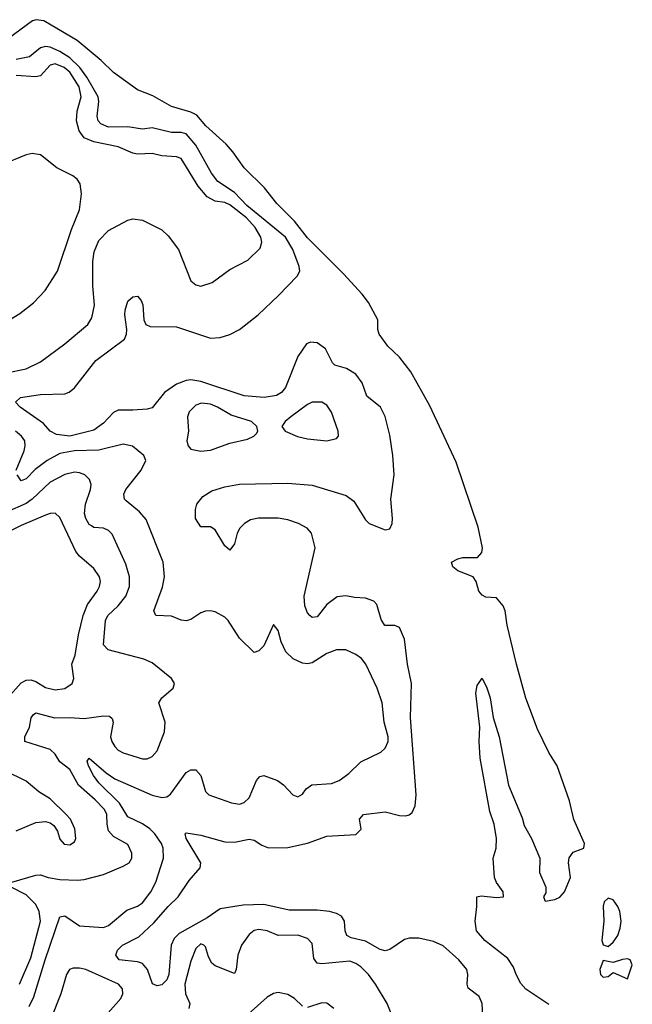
# Model space of a CAD drawing. Header units: inches. Extents: x 1550315 to 1685896, y 510706 to 640504.
# Tile 435 of 452: x 1681164 to 1683689, y 594527 to 598588. Entities that reach past the tile are written whole.
import ezdxf

# ---------------------------------------------------------------- set-up
doc = ezdxf.new("R2010")
doc.units = ezdxf.units.IN
doc.header["$MEASUREMENT"] = 0
doc.layers.add('B6589', color=7, linetype='Continuous')

msp = doc.modelspace()

# ---------------------------------------------------------------- linework, layer by layer
at = {"layer": 'B6589', "color": 5}
for points, elevation in [([(1683345.6, 594525.6), (1683250, 594589.2), (1683230, 594612.7), (1683210, 594649.5), (1683200.1, 594680.1), (1683176.1, 594716.1), (1683081.6, 594790), (1683047, 594830), (1683042, 594870), (1683048.7, 594930), (1683048, 594970), (1683066.6, 594973.4), (1683130, 594966.8), (1683158, 594970), (1683157.2, 594990), (1683129.5, 595029.5), (1683121.2, 595050), (1683115.3, 595130), (1683128.7, 595170), (1683129, 595210), (1683119.5, 595270), (1683102, 595322), (1683062, 595542), (1683058, 595610), (1683060.5, 595670), (1683044.5, 595810), (1683050, 595842), (1683070, 595872), (1683090, 595831.3), (1683103, 595790), (1683115.3, 595710), (1683140.9, 595630), (1683179.6, 595430), (1683235.2, 595295.2), (1683244, 595264), (1683274, 595210), (1683307.7, 595130), (1683307.3, 595070), (1683333.4, 595010), (1683333.2, 594986.8), (1683322.8, 594970), (1683330, 594952), (1683370, 594959.1), (1683390, 594968), (1683410, 594990.8), (1683434.7, 595050), (1683426, 595110), (1683428.8, 595131.2), (1683445.6, 595154.4), (1683489.3, 595170), (1683492, 595190), (1683449, 595289), (1683430, 595366), (1683379.8, 595510), (1683345.3, 595565.3), (1683299.1, 595660.9), (1683249.9, 595789.9), (1683212.2, 595930), (1683173.7, 596090), (1683165.2, 596150), (1683157.3, 596170), (1683130, 596203.5), (1683086.2, 596206.2), (1683070, 596214), (1683057.2, 596230), (1683045.2, 596270), (1683034, 596290), (1682970, 596315.1), (1682949.1, 596330.9), (1682944, 596350), (1682970, 596363.7), (1682991.1, 596368.9), (1683050.7, 596369.3), (1683069.7, 596390), (1683071.6, 596410), (1683054.1, 596494.1), (1682962.8, 596762.8), (1682854.3, 596994.3), (1682775.8, 597135.8), (1682730, 597195.8), (1682681.2, 597241.2), (1682646, 597290), (1682640.5, 597310), (1682639.9, 597350), (1682601.6, 597421.6), (1682576, 597456), (1682499, 597539), (1682350, 597687.8), (1682296.7, 597756.7), (1682224.4, 597830), (1682173.7, 597893.7), (1682090, 597976.8), (1682043, 598043), (1682014.7, 598074.7), (1681931.9, 598150), (1681894.2, 598194.2), (1681870, 598206.1), (1681789.8, 598230), (1681713.4, 598273.4), (1681650, 598298.9), (1681550, 598369.9), (1681499.5, 598419.5), (1681401.4, 598501.4), (1681263.2, 598583.2), (1681232.5, 598587.5), (1681216.8, 598583.2), (1681117.7, 598510)], 280), ([(1683075.9, 594424.1), (1683071.1, 594530), (1683058.3, 594558.3), (1683013.3, 594593.3), (1683008.8, 594610), (1683011.3, 594650), (1683006.8, 594670), (1682974.6, 594710), (1682910, 594767.6), (1682870, 594785.2), (1682810, 594799.3), (1682770, 594799.1), (1682750, 594793.4), (1682690, 594752.5), (1682670, 594747.6), (1682650, 594752.2), (1682590, 594787), (1682530, 594801.2), (1682512.4, 594810), (1682506.3, 594830), (1682503.6, 594870), (1682490.9, 594890), (1682470, 594901.5), (1682440.5, 594910), (1682390, 594914.8), (1682275.1, 594915.1), (1682170, 594938.1), (1682084.6, 594935.4), (1681990, 594920.2), (1681936.1, 594883.9), (1681820.7, 594819.3), (1681801.3, 594798.7), (1681788.1, 594770), (1681778.9, 594650), (1681770, 594627.3), (1681750, 594607.2), (1681730, 594602.7), (1681710.9, 594610.9), (1681690.6, 594670.6), (1681670, 594694.3), (1681650, 594702.3), (1681574, 594710), (1681560.9, 594730), (1681567.8, 594750), (1681588, 594770), (1681654.6, 594805.4), (1681717.5, 594862.5), (1681775.8, 594930), (1681817.6, 594970), (1681862.3, 595037.7), (1681907.9, 595090), (1681910.7, 595110.7), (1681849.8, 595210), (1681846.6, 595230), (1681850, 595233.4), (1681910, 595224), (1682010, 595197), (1682050, 595195.9), (1682110, 595207.7), (1682130, 595203.8), (1682162.6, 595182.6), (1682190, 595172.1), (1682270, 595174), (1682350, 595190.8), (1682430, 595219.8), (1682550, 595227.3), (1682571.3, 595248.7), (1682564.7, 595290), (1682580.7, 595310), (1682670, 595320.1), (1682730, 595306), (1682755.7, 595304.3), (1682770, 595307.6), (1682782.2, 595317.8), (1682794.8, 595345.2), (1682798.8, 595390), (1682775.5, 595710), (1682779.6, 595850), (1682762.6, 595930), (1682750, 596032.8), (1682730, 596081.4), (1682710, 596088.5), (1682669.3, 596089.3), (1682654, 596114), (1682635.8, 596175.8), (1682623.2, 596190), (1682590, 596202.1), (1682544.3, 596204.3), (1682508.1, 596211.9), (1682472.8, 596207.2), (1682430, 596175.8), (1682390, 596124.8), (1682370, 596121.4), (1682360.4, 596130), (1682350, 596141.7), (1682339.6, 596170), (1682337.2, 596210), (1682382.5, 596410), (1682367.1, 596470), (1682348.4, 596490), (1682314, 596510), (1682270, 596524.7), (1682230, 596531.7), (1682148.4, 596531.6), (1682115.4, 596524.6), (1682090.3, 596510), (1682071.3, 596490), (1682060.2, 596470), (1682050, 596425.2), (1682030, 596399.5), (1682010, 596417), (1681970, 596484.2), (1681950, 596496.3), (1681910, 596496), (1681888.2, 596530), (1681888.1, 596568.1), (1681894.5, 596590), (1681919, 596621), (1681955.6, 596644.4), (1682010, 596661.5), (1682070, 596671.4), (1682270, 596676.4), (1682370, 596668.1), (1682510, 596625), (1682541.1, 596601.1), (1682590, 596524.9), (1682604.9, 596510), (1682670, 596483.5), (1682690, 596487.2), (1682699.2, 596510), (1682701.3, 596530), (1682693.5, 596610), (1682708.3, 596710), (1682702.8, 596790), (1682690, 596874.5), (1682670, 596951.5), (1682652, 596990), (1682594.7, 597034.7), (1682576, 597090), (1682550, 597126), (1682511.7, 597148.3), (1682462.7, 597162.7), (1682452.9, 597172.9), (1682424.7, 597230), (1682390, 597254.3), (1682363, 597257), (1682345.8, 597250), (1682310, 597198.7), (1682260.3, 597070), (1682243, 597050), (1682222.2, 597037.7), (1682171.2, 597028.8), (1682090, 597036.1), (1681910, 597095.7), (1681870, 597101.9), (1681850, 597099.2), (1681810, 597083.9), (1681761, 597050), (1681710, 596987.2), (1681690, 596981.6), (1681630, 596977.2), (1681570, 596977), (1681550, 596967), (1681510, 596924.1), (1681470, 596894.9), (1681370, 596869.3), (1681316.1, 596876.1), (1681290, 596889.8), (1681262.7, 596922.7), (1681165.6, 596990), (1681146.3, 597010), (1681167.3, 597030), (1681250, 597042.2), (1681350, 597045), (1681368.3, 597051.7), (1681390, 597068.9), (1681478.4, 597181.6), (1681595.8, 597270), (1681603.9, 597290), (1681605.2, 597310), (1681596.8, 597370), (1681598.3, 597390), (1681610, 597426.8), (1681630, 597444), (1681650, 597447.3), (1681664.9, 597430), (1681671.1, 597411.1), (1681675.5, 597350), (1681684.2, 597330), (1681701.6, 597321.6), (1681810, 597320.9), (1681950, 597274.4), (1681990, 597276.8), (1682030, 597289.1), (1682070, 597309.6), (1682147.7, 597370), (1682231.1, 597450), (1682308, 597530), (1682319, 597550), (1682316.5, 597570), (1682290, 597639.9), (1682260.2, 597690), (1682100.9, 597820.9), (1682050, 597874.3), (1681980.4, 597920.4), (1681955.1, 597955.1), (1681890, 598070.6), (1681850, 598116.7), (1681830, 598122.5), (1681790, 598122), (1681710, 598141.5), (1681670, 598136.7), (1681610, 598146.3), (1681530, 598143.9), (1681498, 598158), (1681487.6, 598170), (1681483.5, 598190), (1681490.3, 598250), (1681487.3, 598270), (1681441.3, 598350), (1681411.3, 598390), (1681370.2, 598430), (1681330, 598456.3), (1681290, 598474.3), (1681270, 598477.6), (1681250, 598472), (1681205, 598435), (1681150, 598424)], 320), ([(1681110, 597131.2), (1681190, 597148.2), (1681250, 597176.5), (1681349.7, 597250), (1681444.4, 597330), (1681461.7, 597358.3), (1681472.5, 597410), (1681464.9, 597490), (1681465.6, 597590), (1681470.4, 597630), (1681490, 597676.5), (1681530, 597718.2), (1681610, 597761.3), (1681630, 597766), (1681670, 597760.8), (1681750, 597720.3), (1681776.5, 597696.5), (1681819.2, 597639.2), (1681870, 597510.7), (1681890, 597494.4), (1681910, 597488.7), (1681957, 597503), (1682030, 597557.1), (1682104.9, 597595.1), (1682155.4, 597644.6), (1682162, 597670), (1682157.8, 597690), (1682134.6, 597730), (1682099.5, 597770), (1682030, 597824.4), (1682010, 597833), (1681970, 597839), (1681936.4, 597856.5), (1681900.3, 597900.3), (1681830, 598015.6), (1681810, 598022.2), (1681750, 598025.5), (1681710, 598036.1), (1681650, 598033.2), (1681630, 598036.8), (1681570, 598062.9), (1681470, 598083.2), (1681430, 598099.8), (1681409.3, 598129.3), (1681398.7, 598170), (1681400.2, 598210), (1681416.9, 598270), (1681408.5, 598310), (1681370, 598371.2), (1681347.8, 598390), (1681310, 598405), (1681290, 598399.4), (1681250, 598356.5), (1681230, 598351.2), (1681150, 598357.9)], 340), ([(1680959.3, 597250), (1681164.7, 597375.3), (1681220.2, 597419.8), (1681268.6, 597470), (1681320.3, 597550), (1681377.5, 597722.5), (1681410, 597804), (1681418.7, 597870), (1681413.6, 597910), (1681400.7, 597930), (1681383, 597943), (1681316.9, 597976.9), (1681250, 598029.8), (1681215.8, 598035.8), (1681190, 598030.8), (1681090, 597988.7)], 360), ([(1681149.9, 596730), (1681181.8, 596810), (1681186.6, 596830), (1681184.5, 596850), (1681171.6, 596870), (1681146, 596890)], 340), ([(1681202.8, 594517.2), (1681222.1, 594557.8), (1681268.3, 594710), (1681330, 594887.2), (1681350, 594891.8), (1681410, 594850.8), (1681510, 594843.6), (1681530, 594852.3), (1681605.5, 594914.5), (1681650, 594930.9), (1681670, 594945.5), (1681703.9, 594990), (1681725.6, 595030), (1681757.3, 595130), (1681754.9, 595170), (1681748.2, 595190), (1681721.3, 595230), (1681700.7, 595250), (1681670, 595271.5), (1681610, 595299.3), (1681575.9, 595355.9), (1681490, 595440.2), (1681468, 595470), (1681447.2, 595510), (1681442.7, 595530), (1681450, 595541.3), (1681520.8, 595480.8), (1681556.6, 595456.6), (1681710, 595389.2), (1681750, 595379.3), (1681770, 595381.9), (1681786, 595394), (1681850, 595482.7), (1681870, 595493.6), (1681890, 595493.6), (1681910.1, 595470.1), (1681930, 595403.8), (1681943.8, 595390), (1682037.3, 595357.3), (1682070, 595352.4), (1682090, 595359.1), (1682110, 595378), (1682140.5, 595450), (1682153.6, 595466.4), (1682170, 595470.4), (1682227.3, 595450), (1682251.6, 595431.5), (1682290, 595390.5), (1682310, 595382.4), (1682330, 595393.4), (1682345, 595415), (1682367.9, 595432.1), (1682450, 595437.2), (1682480.7, 595450), (1682520.9, 595479.1), (1682570, 595527.2), (1682653.2, 595566.8), (1682670, 595583), (1682683, 595610), (1682683, 595630), (1682666.9, 595690), (1682658.5, 595770), (1682637.8, 595830), (1682591.5, 595930), (1682572.5, 595952.5), (1682550, 595968.8), (1682509, 595989), (1682470, 595989.1), (1682430, 595973), (1682370, 595935.2), (1682350, 595930.6), (1682330, 595933), (1682291.6, 595951.6), (1682260.7, 595980.7), (1682241.4, 596021.4), (1682230, 596069), (1682210, 596093.2), (1682170, 596005.2), (1682150, 595984), (1682130, 595977.2), (1682070, 596037.4), (1682022.8, 596110), (1682010, 596122.8), (1681970, 596144.8), (1681950, 596149.8), (1681930, 596148.7), (1681910, 596140.9), (1681870, 596113.1), (1681850, 596107.7), (1681830, 596110.9), (1681790, 596127.2), (1681725.2, 596130), (1681716.9, 596150), (1681752.8, 596247.2), (1681760.9, 596290), (1681755, 596350), (1681685.6, 596525.6), (1681658.1, 596558.1), (1681602.5, 596602.5), (1681596.1, 596610), (1681592.8, 596630), (1681601.8, 596650), (1681664.7, 596730), (1681683.7, 596770), (1681675.1, 596790), (1681628.8, 596828.8), (1681590, 596836.5), (1681490, 596811.5), (1681390, 596809.5), (1681330, 596798.2), (1681277.4, 596770), (1681227.4, 596732.6), (1681190, 596693.8), (1681170, 596686), (1681153.9, 596710)], 340), ([(1681131.6, 595030), (1681230, 595059.5), (1681250, 595061.1), (1681280.7, 595050), (1681330, 595042.1), (1681402, 595038), (1681430, 595041.8), (1681510, 595062.4), (1681590, 595096.3), (1681615.3, 595110), (1681626.3, 595130), (1681626.3, 595150), (1681610, 595185.4), (1681550, 595218.7), (1681530, 595241.8), (1681523.9, 595270), (1681523.4, 595310), (1681513.9, 595330), (1681475.3, 595370), (1681406, 595430), (1681370, 595494.9), (1681330, 595526.3), (1681310, 595558.7), (1681290, 595577.3), (1681185.7, 595610), (1681185.7, 595630), (1681203.8, 595670), (1681211.2, 595708.8), (1681219.2, 595720.8), (1681230, 595728.2), (1681308, 595708), (1681370.1, 595710.1), (1681430, 595705.1), (1681510, 595716.9), (1681534.6, 595714.6), (1681545.8, 595705.8), (1681548.9, 595690), (1681538.5, 595630), (1681543.8, 595610), (1681555.8, 595590), (1681570, 595574.9), (1681590, 595564.2), (1681670, 595539.7), (1681690, 595539.1), (1681710, 595549), (1681730, 595572.2), (1681760.3, 595650), (1681763.1, 595690), (1681737.6, 595770), (1681749.3, 595790), (1681797.2, 595830), (1681802.7, 595850), (1681789.4, 595870), (1681710, 595935.6), (1681676, 595950), (1681528.9, 595988.9), (1681508.8, 596008.8), (1681517.1, 596110), (1681526.7, 596130), (1681569.3, 596170.7), (1681601.1, 596210), (1681616.1, 596250), (1681617.2, 596290), (1681601.6, 596341.6), (1681545.4, 596465.4), (1681530, 596480.9), (1681510, 596489.8), (1681470, 596493.6), (1681459.7, 596499.7), (1681450, 596505.8), (1681436.5, 596530), (1681431.4, 596551.4), (1681434.8, 596590), (1681455.9, 596650), (1681458.4, 596670), (1681451.4, 596691.4), (1681432.1, 596710), (1681410, 596719.2), (1681390, 596721.3), (1681350, 596712), (1681290, 596680.2), (1681215.5, 596610), (1681190, 596592), (1681110, 596556.4)], 360), ([(1681115, 595790), (1681170, 595852.9), (1681190, 595862.9), (1681210, 595865.3), (1681230, 595858.4), (1681270, 595833.4), (1681310, 595823.5), (1681350, 595829.3), (1681379.7, 595850), (1681386.8, 595870), (1681379.3, 595930), (1681393.2, 595966.8), (1681406.6, 596050), (1681425.4, 596130), (1681444, 596176), (1681483.7, 596230), (1681493.6, 596250), (1681496.8, 596270), (1681492.9, 596290), (1681470, 596323.9), (1681410, 596374.5), (1681394.7, 596394.7), (1681330, 596534.7), (1681310, 596551.8), (1681290, 596551.3), (1681270, 596544.2), (1681170, 596501.8), (1681070, 596451.3)], 380), ([(1681150, 595242), (1681230, 595276.5), (1681270, 595280.9), (1681290, 595274.9), (1681304.5, 595264.5), (1681320.2, 595240.2), (1681330, 595207.3), (1681347.1, 595187.1), (1681370, 595184.9), (1681390, 595197.3), (1681395.8, 595210), (1681391.1, 595250), (1681372.8, 595290), (1681355.1, 595310), (1681290, 595374.3), (1681242.5, 595402.5), (1681190, 595446.9), (1681104.2, 595490)], 380), ([(1681162.9, 594610), (1681210, 594718.2), (1681249.9, 594870), (1681244.5, 594910), (1681230, 594937.7), (1681190, 594978.7), (1681128.7, 595010)], 360), ([(1682716.1, 594436.1), (1682678.8, 594530), (1682631.2, 594610), (1682602, 594650), (1682570, 594681), (1682550, 594695.4), (1682525, 594705), (1682410, 594693), (1682390, 594696), (1682376.2, 594716.2), (1682370, 594777.2), (1682350, 594797.6), (1682310, 594812), (1682230, 594810.7), (1682183.7, 594830), (1682150, 594835.7), (1682130, 594830.7), (1682110, 594814.2), (1682078.6, 594770), (1682063.1, 594730), (1682056.3, 594670), (1682050, 594653.6), (1681970, 594685.3), (1681956.3, 594696.3), (1681942.1, 594722.1), (1681930, 594763.6), (1681922.9, 594770), (1681910, 594775.5), (1681890, 594756.8), (1681870, 594704.5), (1681844.1, 594610), (1681847.4, 594570), (1681865.6, 594530), (1681861.6, 594510)], 340), ([(1681528.6, 594491.4), (1681580.2, 594550), (1681589.1, 594570), (1681588.2, 594590), (1681571.6, 594610), (1681436.4, 594670), (1681410, 594676.3), (1681384.1, 594675.9), (1681369.8, 594670.2), (1681357.5, 594650), (1681333.5, 594570), (1681294.1, 594470)], 340), ([(1682330, 594519.6), (1682297.4, 594550), (1682270, 594567.6), (1682230, 594575.3), (1682210, 594570.8), (1682184.5, 594555.5), (1682078.6, 594461.4)], 360), ([(1682459.3, 594510), (1682430, 594531.5), (1682410, 594532.8), (1682350, 594514)], 360)]:
    msp.add_lwpolyline(points, dxfattribs=dict(at, elevation=elevation))
for points, elevation in [([(1681913.9, 597006.1), (1681890, 596998.3), (1681863.1, 596970), (1681855.3, 596950), (1681859.5, 596890), (1681853.4, 596850), (1681858.8, 596830), (1681870, 596816), (1681910, 596808.2), (1681950, 596812.4), (1682030, 596840.9), (1682102.8, 596857.2), (1682129.2, 596870), (1682139.6, 596880.4), (1682146, 596890), (1682140.9, 596910), (1682119.5, 596930), (1682036.3, 596956.3), (1681979.7, 596990), (1681950, 597001.6)], 340), ([(1682370, 597009.7), (1682350, 596999.8), (1682282, 596950), (1682258.8, 596930), (1682244.7, 596910), (1682258, 596890), (1682308.7, 596868.7), (1682350, 596859.3), (1682430, 596850.5), (1682470, 596860.7), (1682478, 596870), (1682476.2, 596890), (1682450, 596969), (1682430, 596998), (1682409.6, 597009.7)], 340), ([(1683590, 594965.1), (1683573, 594950), (1683568.9, 594931.1), (1683571.8, 594870), (1683564, 594790), (1683570, 594772), (1683590, 594764.7), (1683610, 594782.8), (1683630, 594810.8), (1683639.8, 594840.2), (1683643.5, 594870), (1683637.8, 594910), (1683630, 594929.6), (1683610, 594957.4)], 280), ([(1683670, 594714.3), (1683648.4, 594711.6), (1683610, 594699), (1683570, 594708), (1683556, 594670), (1683558, 594650), (1683570, 594638), (1683590, 594642), (1683610, 594658), (1683670, 594632), (1683689.4, 594690), (1683681.2, 594710)], 280)]:
    msp.add_lwpolyline(points, close=True, dxfattribs=dict(at, elevation=elevation))

doc.saveas('drawing.dxf')
